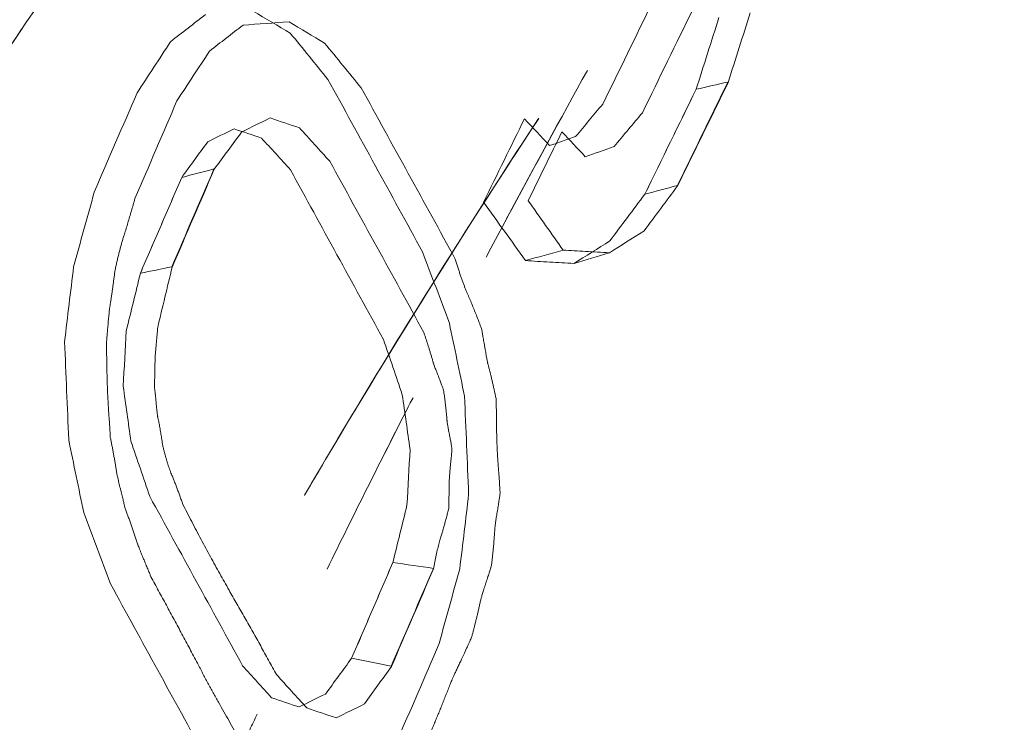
# Model space of a CAD drawing. Header units: millimetres. Extents: x -10 to 594, y 0 to 420.
# Tile 368 of 656: x 203.648 to 203.805, y 282.365 to 282.477. Entities that reach past the tile are written whole.
import ezdxf

# ---------------------------------------------------------------- set-up
doc = ezdxf.new("R2010")
doc.units = ezdxf.units.MM
doc.layers.add('1', color=7, linetype='Continuous', true_color=0xffffff)

msp = doc.modelspace()

# ---------------------------------------------------------------- linework, layer by layer
at = {"layer": '1', "color": 155, "linetype": 'Continuous', "lineweight": 18}
for points, knots in [([(203.76163, 283.58571), (203.68121, 283.58588), (203.52139, 283.55248), (203.21596, 283.35655), (202.87999, 282.88048), (202.60633, 282.02513), (202.5086, 281.01625), (202.60633, 280.00736), (202.87999, 279.15202), (203.21596, 278.67594), (203.52139, 278.48001), (203.68121, 278.44661), (203.76163, 278.44678)], [0, 0, 0, 0, 0.062503, 0.125003, 0.250002, 0.375001, 0.5, 0.624999, 0.749998, 0.874997, 0.937497, 1, 1, 1, 1]), ([(203.76162, 278.44682), (203.68122, 278.44665), (203.5214, 278.48005), (203.21598, 278.67598), (202.88001, 279.15205), (202.60636, 280.00738), (202.50864, 281.01625), (202.60636, 282.02511), (202.88001, 282.88045), (203.21598, 283.35651), (203.5214, 283.55244), (203.68122, 283.58584), (203.76162, 283.58567)], [0, 0, 0, 0, 0.062497, 0.124997, 0.249998, 0.374999, 0.5, 0.625001, 0.750002, 0.875003, 0.937503, 1, 1, 1, 1]), ([(203.87674, 278.47357), (203.79781, 278.47341), (203.64099, 278.50646), (203.34149, 278.70034), (203.01215, 279.17146), (202.74375, 280.01789), (202.64785, 281.01625), (202.74375, 282.01461), (203.01215, 282.86104), (203.34149, 283.33215), (203.64099, 283.52603), (203.79781, 283.55909), (203.87674, 283.55892)], [0, 0, 0, 0, 0.0625, 0.125, 0.25, 0.375, 0.5, 0.625, 0.75, 0.875, 0.9375, 1, 1, 1, 1]), ([(203.87674, 283.55892), (203.79781, 283.55909), (203.64099, 283.52603), (203.34149, 283.33215), (203.01215, 282.86104), (202.74375, 282.01461), (202.64785, 281.01625), (202.74375, 280.01789), (203.01215, 279.17146), (203.34149, 278.70034), (203.64099, 278.50646), (203.79781, 278.47341), (203.87674, 278.47357)], [0, 0, 0, 0, 0.0625, 0.125, 0.25, 0.375, 0.5, 0.625, 0.75, 0.875, 0.9375, 1, 1, 1, 1]), ([(203.89065, 278.4889), (203.81225, 278.48873), (203.6565, 278.52159), (203.35905, 278.7143), (203.032, 279.18258), (202.76552, 280.0239), (202.67033, 281.01625), (202.76552, 282.00859), (203.032, 282.84992), (203.35905, 283.31819), (203.6565, 283.51091), (203.81225, 283.54376), (203.89065, 283.54359)], [0, 0, 0, 0, 0.0625, 0.125, 0.25, 0.375, 0.5, 0.625, 0.75, 0.875, 0.9375, 1, 1, 1, 1]), ([(203.89065, 283.54359), (203.81225, 283.54376), (203.6565, 283.51091), (203.35905, 283.31819), (203.032, 282.84992), (202.76552, 282.00859), (202.67033, 281.01625), (202.76552, 280.0239), (203.032, 279.18258), (203.35905, 278.7143), (203.6565, 278.52159), (203.81225, 278.48873), (203.89065, 278.4889)], [0, 0, 0, 0, 0.0625, 0.125, 0.25, 0.375, 0.5, 0.625, 0.75, 0.875, 0.9375, 1, 1, 1, 1]), ([(203.9277, 283.34978), (203.85515, 283.34994), (203.71099, 283.3196), (203.43567, 283.14166), (203.13328, 282.7093), (202.88785, 281.93249), (202.80052, 281.01625), (202.88785, 280.1), (203.13328, 279.32319), (203.43567, 278.89083), (203.71099, 278.71289), (203.85515, 278.68255), (203.9277, 278.68271)], [0, 0, 0, 0, 0.0625, 0.125, 0.25, 0.375, 0.5, 0.625, 0.75, 0.875, 0.9375, 1, 1, 1, 1]), ([(203.9277, 278.68271), (203.85515, 278.68255), (203.71099, 278.71289), (203.43567, 278.89083), (203.13328, 279.32319), (202.88785, 280.1), (202.80052, 281.01625), (202.88785, 281.93249), (203.13328, 282.7093), (203.43567, 283.14166), (203.71099, 283.3196), (203.85515, 283.34994), (203.9277, 283.34978)], [0, 0, 0, 0, 0.0625, 0.125, 0.25, 0.375, 0.5, 0.625, 0.75, 0.875, 0.9375, 1, 1, 1, 1]), ([(204.40352, 278.79375), (204.33394, 278.7936), (204.19588, 278.82249), (203.93276, 278.99196), (203.64432, 279.40375), (203.41025, 280.1436), (203.32698, 281.01625), (203.41025, 281.88889), (203.64432, 282.62874), (203.93276, 283.04053), (204.19588, 283.21), (204.33394, 283.23889), (204.40352, 283.23875)], [0, 0, 0, 0, 0.0625, 0.125, 0.25, 0.375, 0.5, 0.625, 0.75, 0.875, 0.9375, 1, 1, 1, 1]), ([(204.40352, 283.23875), (204.40271, 283.23875), (204.40107, 283.23875), (204.39862, 283.23873), (204.39617, 283.23871), (204.39372, 283.23867), (204.39127, 283.23862), (204.38882, 283.23856), (204.38637, 283.23849), (204.38392, 283.23841), (204.38148, 283.23831), (204.37903, 283.2382), (204.37658, 283.23808), (204.37414, 283.23795), (204.37169, 283.23781), (204.36925, 283.23765), (204.36681, 283.23748), (204.36437, 283.2373), (204.36193, 283.23711), (204.35949, 283.23691), (204.35705, 283.23669), (204.35461, 283.23646), (204.35217, 283.23622), (204.34973, 283.23597), (204.34729, 283.23571), (204.34486, 283.23543), (204.34242, 283.23515), (204.33999, 283.23485), (204.33755, 283.23453), (204.33512, 283.23421), (204.33269, 283.23388), (204.33026, 283.23353), (204.32782, 283.23317), (204.32539, 283.2328), (204.32296, 283.23242), (204.32053, 283.23202), (204.31811, 283.23161), (204.31568, 283.2312), (204.31325, 283.23076), (204.31082, 283.23032), (204.3084, 283.22987), (204.30597, 283.2294), (204.30355, 283.22892), (204.30113, 283.22843), (204.2987, 283.22793), (204.29628, 283.22741), (204.29386, 283.22689), (204.29144, 283.22635), (204.28902, 283.2258), (204.2866, 283.22524), (204.28418, 283.22466), (204.28176, 283.22408), (204.27934, 283.22348), (204.27692, 283.22287), (204.27451, 283.22225), (204.27209, 283.22161), (204.26968, 283.22097), (204.26726, 283.22031), (204.26485, 283.21964), (204.26243, 283.21896), (204.26002, 283.21827), (204.25761, 283.21756), (204.2552, 283.21684), (204.25279, 283.21611), (204.25038, 283.21537), (204.24797, 283.21462), (204.24556, 283.21385), (204.24315, 283.21308), (204.24074, 283.21229), (204.23834, 283.21149), (204.23593, 283.21067), (204.23352, 283.20985), (204.23112, 283.20901), (204.22871, 283.20816), (204.22631, 283.2073), (204.22391, 283.20643), (204.2215, 283.20555), (204.2191, 283.20465), (204.2167, 283.20374), (204.2143, 283.20282), (204.2119, 283.20189), (204.2095, 283.20094), (204.2071, 283.19999), (204.2047, 283.19902), (204.2023, 283.19804), (204.1999, 283.19705), (204.18479, 283.19072), (204.15713, 283.17787), (204.1173, 283.15582), (204.07802, 283.13051), (204.03929, 283.10193), (203.99797, 283.06746), (203.95432, 283.02621), (203.90866, 282.97716), (203.86414, 282.9233), (203.82084, 282.86476), (203.77892, 282.80184), (203.73854, 282.73473), (203.69979, 282.66355), (203.6627, 282.5884), (203.62734, 282.50947), (203.59381, 282.42691), (203.56215, 282.34083), (203.52913, 282.2415), (203.49572, 282.1281), (203.46318, 281.99979), (203.43707, 281.87842), (203.41636, 281.76547), (203.40009, 281.66198), (203.38623, 281.55674), (203.37481, 281.44998), (203.36586, 281.34218), (203.35944, 281.23381), (203.35559, 281.12513), (203.35431, 281.01625), (203.35559, 280.90737), (203.35944, 280.79869), (203.36586, 280.69032), (203.37481, 280.58252), (203.38623, 280.47576), (203.40009, 280.37052), (203.41635, 280.26703), (203.435, 280.16536), (203.45597, 280.06574), (203.47923, 279.96839), (203.50473, 279.87344), (203.53242, 279.78108), (203.56215, 279.69166), (203.5938, 279.60559), (203.62734, 279.52303), (203.66269, 279.44409), (203.69978, 279.36894), (203.73854, 279.29777), (203.77891, 279.23066), (203.82084, 279.16773), (203.86414, 279.1092), (203.90865, 279.05534), (203.95432, 279.00629), (204.00109, 278.96208), (204.04887, 278.92281), (204.09755, 278.8886), (204.14711, 278.8595), (204.18209, 278.84287), (204.20193, 278.8346), (204.20637, 278.83279), (204.2108, 278.83103), (204.21523, 278.8293), (204.21967, 278.82762), (204.22411, 278.82598), (204.22855, 278.82438), (204.233, 278.82282), (204.23744, 278.8213), (204.24189, 278.81982), (204.24634, 278.81838), (204.25079, 278.81698), (204.25525, 278.81563), (204.2597, 278.81431), (204.26416, 278.81304), (204.26862, 278.8118), (204.27309, 278.81061), (204.27755, 278.80946), (204.28202, 278.80834), (204.28649, 278.80727), (204.29096, 278.80624), (204.29543, 278.80525), (204.29991, 278.8043), (204.30439, 278.8034), (204.30887, 278.80253), (204.31335, 278.8017), (204.31784, 278.80092), (204.32233, 278.80017), (204.32682, 278.79947), (204.33131, 278.79881), (204.33581, 278.79818), (204.3403, 278.7976), (204.3448, 278.79706), (204.34931, 278.79656), (204.35381, 278.7961), (204.35832, 278.79568), (204.36283, 278.7953), (204.36734, 278.79497), (204.37185, 278.79467), (204.37637, 278.79442), (204.38089, 278.7942), (204.38541, 278.79403), (204.38994, 278.79389), (204.39446, 278.7938), (204.39899, 278.79375), (204.40201, 278.79375), (204.40352, 278.79375)], [0, 0, 0, 0, 0.000746, 0.001492, 0.002237, 0.002983, 0.003728, 0.004473, 0.005218, 0.005962, 0.006707, 0.007451, 0.008195, 0.008939, 0.009683, 0.010427, 0.01117, 0.011913, 0.012657, 0.0134, 0.014143, 0.014885, 0.015628, 0.016371, 0.017113, 0.017855, 0.018598, 0.01934, 0.020082, 0.020824, 0.021566, 0.022307, 0.023049, 0.023791, 0.024532, 0.025274, 0.026015, 0.026757, 0.027498, 0.028239, 0.02898, 0.029722, 0.030463, 0.031204, 0.031945, 0.032686, 0.033427, 0.034168, 0.034909, 0.03565, 0.036391, 0.037132, 0.037874, 0.038615, 0.039356, 0.040097, 0.040838, 0.041579, 0.04232, 0.043062, 0.043803, 0.044545, 0.045286, 0.046027, 0.046769, 0.047511, 0.048252, 0.048994, 0.049736, 0.050478, 0.05122, 0.051962, 0.052705, 0.053447, 0.054189, 0.054932, 0.055675, 0.056418, 0.057161, 0.057904, 0.058647, 0.05939, 0.060134, 0.060878, 0.061621, 0.062365, 0.06311, 0.075698, 0.088229, 0.100725, 0.113207, 0.125697, 0.14129, 0.156857, 0.172441, 0.188081, 0.20372, 0.219302, 0.234867, 0.250452, 0.266047, 0.281627, 0.297231, 0.312895, 0.333766, 0.354549, 0.375329, 0.390906, 0.406468, 0.422052, 0.437697, 0.453344, 0.468917, 0.484456, 0.499999, 0.515541, 0.531079, 0.546652, 0.5623, 0.577944, 0.593528, 0.60909, 0.624668, 0.640257, 0.655835, 0.67144, 0.687107, 0.70277, 0.718373, 0.733954, 0.74955, 0.765134, 0.780698, 0.796281, 0.811921, 0.82756, 0.843143, 0.858711, 0.874306, 0.889914, 0.905519, 0.921164, 0.93689, 0.938265, 0.93964, 0.941013, 0.942387, 0.94376, 0.945132, 0.946504, 0.947876, 0.949247, 0.950618, 0.951989, 0.953359, 0.954729, 0.956099, 0.957469, 0.958839, 0.960208, 0.961578, 0.962947, 0.964317, 0.965686, 0.967055, 0.968425, 0.969794, 0.971164, 0.972534, 0.973903, 0.975274, 0.976644, 0.978014, 0.979385, 0.980756, 0.982128, 0.9835, 0.984872, 0.986244, 0.987618, 0.988991, 0.990365, 0.99174, 0.993115, 0.994491, 0.995867, 0.997244, 0.998622, 1, 1, 1, 1]), ([(203.6479, 282.47523), (203.63725, 282.45952), (203.62671, 282.44321), (203.61636, 282.42639), (203.61631, 282.42631)], [0, 0, 0, 0, 0.995163, 1, 1, 1, 1]), ([(203.74745, 282.44888), (203.74882, 282.45167), (203.75155, 282.45727), (203.75428, 282.46286), (203.75564, 282.46565)], [0, 0, 0, 0, 0.499796, 1, 1, 1, 1]), ([(203.69307, 282.40077), (203.69818, 282.40949), (203.71051, 282.42999), (203.72309, 282.44975), (203.73049, 282.46096)], [0, 0, 0, 0, 0.419284, 1, 1, 1, 1]), ([(203.66688, 282.43625), (203.66797, 282.4388), (203.67017, 282.4439), (203.67237, 282.449), (203.67347, 282.45156)], [0, 0, 0, 0, 0.499786, 1, 1, 1, 1]), ([(203.666, 282.44818), (203.66591, 282.44785), (203.66572, 282.44719), (203.66544, 282.44621), (203.66516, 282.44525), (203.66488, 282.44431), (203.6646, 282.44339), (203.66435, 282.4426), (203.66413, 282.44192), (203.66396, 282.44134), (203.66379, 282.44073), (203.66362, 282.4401), (203.66345, 282.43944), (203.66328, 282.43876), (203.66312, 282.43806), (203.66296, 282.43734), (203.66285, 282.43684), (203.6628, 282.43659)], [0, 0, 0, 0, 0.086064, 0.171039, 0.254934, 0.337756, 0.419517, 0.500226, 0.550207, 0.601522, 0.654196, 0.708255, 0.763718, 0.820606, 0.878937, 0.93873, 1, 1, 1, 1]), ([(203.74177, 282.43952), (203.74051, 282.43959), (203.73805, 282.43974), (203.73559, 282.43988), (203.73439, 282.43995)], [0, 0, 0, 0, 0.514807, 1, 1, 1, 1]), ([(203.72135, 282.42745), (203.72123, 282.42776), (203.72099, 282.42839), (203.72063, 282.42932), (203.72027, 282.43023), (203.71991, 282.43112), (203.71954, 282.43199), (203.71923, 282.43272), (203.71897, 282.43332), (203.71877, 282.43382), (203.71857, 282.43434), (203.71837, 282.43488), (203.71817, 282.43543), (203.71797, 282.43601), (203.71777, 282.43661), (203.71757, 282.43723), (203.71737, 282.43786), (203.71724, 282.4383), (203.71718, 282.43852)], [0, 0, 0, 0, 0.085968, 0.170882, 0.254752, 0.337591, 0.419409, 0.500218, 0.545459, 0.591704, 0.638972, 0.687284, 0.736656, 0.787107, 0.838653, 0.891307, 0.945085, 1, 1, 1, 1]), ([(203.72838, 282.43827), (203.72967, 282.43819), (203.73226, 282.43804), (203.73484, 282.43789), (203.73614, 282.43781)], [0, 0, 0, 0, 0.499585, 1, 1, 1, 1]), ([(203.6628, 282.43659), (203.66277, 282.43636), (203.66272, 282.43591), (203.66263, 282.43524), (203.66254, 282.43459), (203.66246, 282.43394), (203.66237, 282.43331), (203.66228, 282.4327), (203.66219, 282.43209), (203.6621, 282.4315), (203.66202, 282.43106), (203.66197, 282.43074), (203.66194, 282.43052), (203.66191, 282.43024), (203.66188, 282.42991), (203.66184, 282.42952), (203.6618, 282.42907), (203.66175, 282.42857), (203.6617, 282.4279), (203.66163, 282.42712), (203.66156, 282.42632), (203.6615, 282.42567), (203.66145, 282.4253), (203.66144, 282.42513)], [0, 0, 0, 0, 0.059632, 0.118241, 0.175832, 0.232411, 0.287983, 0.342553, 0.396129, 0.448715, 0.50032, 0.514993, 0.534371, 0.558478, 0.587325, 0.620919, 0.659265, 0.702364, 0.75022, 0.833049, 0.902281, 0.957925, 1, 1, 1, 1]), ([(203.66912, 282.4181), (203.66912, 282.41818), (203.66913, 282.41837), (203.66914, 282.41869), (203.66915, 282.41906), (203.66916, 282.41948), (203.66917, 282.41997), (203.66917, 282.42053), (203.66918, 282.42113), (203.6692, 282.42174), (203.66922, 282.42232), (203.66925, 282.42308), (203.66932, 282.42405), (203.66942, 282.42509), (203.66951, 282.42598), (203.66957, 282.42663), (203.66961, 282.42716), (203.66963, 282.42747), (203.66964, 282.4276)], [0, 0, 0, 0, 0.026663, 0.059311, 0.097959, 0.142617, 0.193291, 0.249985, 0.317207, 0.381225, 0.442074, 0.499795, 0.617165, 0.749726, 0.832144, 0.901315, 0.957255, 1, 1, 1, 1]), ([(203.71215, 282.4268), (203.7122, 282.42664), (203.71231, 282.42631), (203.71248, 282.42581), (203.71265, 282.42529), (203.71281, 282.42477), (203.71298, 282.42425), (203.71314, 282.42371), (203.71331, 282.42316), (203.71348, 282.42261), (203.7136, 282.42217), (203.7137, 282.42185), (203.71377, 282.42163), (203.71387, 282.42136), (203.71399, 282.42104), (203.71413, 282.42067), (203.71429, 282.42025), (203.7145, 282.41971), (203.71474, 282.4191), (203.71498, 282.41848), (203.71516, 282.41798), (203.71527, 282.41768), (203.71531, 282.41756)], [0, 0, 0, 0, 0.053018, 0.106644, 0.160882, 0.215737, 0.271213, 0.327314, 0.384044, 0.441406, 0.499406, 0.517328, 0.541158, 0.570919, 0.606625, 0.648281, 0.695893, 0.749463, 0.832408, 0.901806, 0.957664, 1, 1, 1, 1]), ([(203.72368, 282.41625), (203.72364, 282.41645), (203.72356, 282.41685), (203.72343, 282.41744), (203.7233, 282.41802), (203.72317, 282.41858), (203.72304, 282.41914), (203.72292, 282.41968), (203.72279, 282.42021), (203.72265, 282.42073), (203.72252, 282.42124), (203.72242, 282.42161), (203.72236, 282.42188), (203.72232, 282.42205), (203.72227, 282.42227), (203.72222, 282.42254), (203.72216, 282.42286), (203.7221, 282.42322), (203.72203, 282.42364), (203.72195, 282.42409), (203.72184, 282.42473), (203.72171, 282.42548), (203.72157, 282.42628), (203.72146, 282.42692), (203.72138, 282.42729), (203.72135, 282.42745)], [0, 0, 0, 0, 0.053725, 0.106609, 0.158658, 0.209875, 0.260267, 0.309838, 0.358594, 0.406541, 0.453685, 0.500033, 0.511867, 0.527658, 0.547427, 0.571186, 0.59894, 0.630692, 0.666446, 0.706203, 0.749965, 0.83226, 0.901356, 0.957262, 1, 1, 1, 1]), ([(203.66144, 282.42513), (203.66144, 282.425), (203.66145, 282.42469), (203.66147, 282.4242), (203.66148, 282.42361), (203.66149, 282.42293), (203.66151, 282.42216), (203.66152, 282.42128), (203.66154, 282.42032), (203.66156, 282.41935), (203.66159, 282.41843), (203.66163, 282.41724), (203.66171, 282.4157), (203.66182, 282.41403), (203.66192, 282.41261), (203.66199, 282.41157), (203.66204, 282.41073), (203.66206, 282.41024), (203.66207, 282.41003)], [0, 0, 0, 0, 0.027144, 0.060117, 0.098924, 0.143567, 0.19405, 0.250373, 0.318778, 0.383248, 0.443796, 0.500435, 0.619217, 0.750256, 0.833135, 0.902379, 0.957996, 1, 1, 1, 1]), ([(203.67044, 282.40872), (203.67042, 282.40888), (203.67037, 282.4092), (203.6703, 282.40966), (203.67024, 282.41011), (203.67016, 282.41055), (203.67009, 282.41098), (203.67002, 282.4114), (203.66995, 282.41181), (203.66987, 282.4122), (203.6698, 282.41259), (203.66973, 282.41296), (203.66966, 282.41324), (203.66962, 282.41344), (203.6696, 282.41359), (203.66958, 282.41378), (203.66955, 282.414), (203.66952, 282.41427), (203.66949, 282.41457), (203.66945, 282.41491), (203.66941, 282.4153), (203.66936, 282.41583), (203.66931, 282.41646), (203.66924, 282.41712), (203.66918, 282.41765), (203.66914, 282.41797), (203.66912, 282.4181)], [0, 0, 0, 0, 0.050624, 0.10019, 0.148704, 0.196173, 0.242601, 0.287997, 0.332367, 0.37572, 0.418063, 0.459406, 0.499759, 0.511457, 0.527128, 0.546809, 0.570519, 0.598268, 0.630062, 0.665906, 0.705803, 0.749754, 0.832164, 0.901327, 0.957261, 1, 1, 1, 1]), ([(203.71531, 282.41756), (203.71533, 282.41741), (203.71537, 282.41712), (203.71543, 282.41668), (203.71549, 282.41623), (203.71554, 282.41577), (203.7156, 282.4153), (203.71565, 282.41481), (203.7157, 282.41432), (203.71575, 282.41382), (203.7158, 282.4133), (203.71583, 282.4129), (203.71586, 282.41262), (203.71589, 282.41243), (203.71592, 282.4122), (203.71597, 282.41193), (203.71602, 282.41162), (203.71608, 282.41127), (203.71615, 282.41089), (203.71625, 282.41037), (203.71637, 282.40976), (203.71649, 282.40913), (203.71658, 282.40862), (203.71662, 282.40831), (203.71664, 282.40818)], [0, 0, 0, 0, 0.045702, 0.092348, 0.139943, 0.188496, 0.238013, 0.288499, 0.33996, 0.392402, 0.44583, 0.500247, 0.515863, 0.535894, 0.560378, 0.589336, 0.62278, 0.660718, 0.703154, 0.750093, 0.832857, 0.90208, 0.957782, 1, 1, 1, 1]), ([(203.72433, 282.40114), (203.72433, 282.40128), (203.72431, 282.40158), (203.72428, 282.40207), (203.72424, 282.40265), (203.7242, 282.40332), (203.72414, 282.40408), (203.72408, 282.40495), (203.72401, 282.40589), (203.72394, 282.40685), (203.72389, 282.40777), (203.72383, 282.40896), (203.72378, 282.41051), (203.72376, 282.41219), (203.72374, 282.41363), (203.72373, 282.41468), (203.72371, 282.41553), (203.72369, 282.41603), (203.72368, 282.41625)], [0, 0, 0, 0, 0.026517, 0.059064, 0.097649, 0.142279, 0.192956, 0.249682, 0.316702, 0.380659, 0.441571, 0.499461, 0.616608, 0.749526, 0.831892, 0.901086, 0.957116, 1, 1, 1, 1]), ([(203.66207, 282.41003), (203.66211, 282.40984), (203.66219, 282.40944), (203.66231, 282.40885), (203.66243, 282.40824), (203.66254, 282.40762), (203.66266, 282.40698), (203.66277, 282.40633), (203.66289, 282.40567), (203.663, 282.405), (203.66308, 282.40449), (203.66314, 282.40412), (203.66319, 282.4039), (203.66325, 282.40363), (203.66332, 282.40331), (203.66341, 282.40294), (203.66351, 282.40253), (203.66362, 282.40206), (203.66377, 282.40144), (203.66395, 282.40072), (203.66414, 282.39996), (203.66428, 282.39935), (203.66436, 282.39899), (203.66439, 282.39883)], [0, 0, 0, 0, 0.051964, 0.104811, 0.158547, 0.213177, 0.268706, 0.325138, 0.382479, 0.440732, 0.499901, 0.515419, 0.535404, 0.559878, 0.588851, 0.622332, 0.660324, 0.702831, 0.749854, 0.832712, 0.902014, 0.957769, 1, 1, 1, 1]), ([(203.6736, 282.39948), (203.67352, 282.39971), (203.67336, 282.40017), (203.67312, 282.40084), (203.67288, 282.4015), (203.67264, 282.40214), (203.6724, 282.40276), (203.67216, 282.40336), (203.67195, 282.40388), (203.67176, 282.40433), (203.67161, 282.40473), (203.67146, 282.40515), (203.67132, 282.40559), (203.67117, 282.40605), (203.67102, 282.40654), (203.67087, 282.40706), (203.67073, 282.40759), (203.67058, 282.40815), (203.67049, 282.40853), (203.67044, 282.40872)], [0, 0, 0, 0, 0.074897, 0.148619, 0.221179, 0.292589, 0.362866, 0.432023, 0.500077, 0.543093, 0.587563, 0.633529, 0.681029, 0.730099, 0.78077, 0.83307, 0.887026, 0.942662, 1, 1, 1, 1]), ([(203.71664, 282.40818), (203.71664, 282.40809), (203.71662, 282.4079), (203.7166, 282.40759), (203.71657, 282.40723), (203.71653, 282.40681), (203.71648, 282.40633), (203.71642, 282.40579), (203.71636, 282.4052), (203.71631, 282.40459), (203.71627, 282.40402), (203.71622, 282.40327), (203.71618, 282.40229), (203.71617, 282.40128), (203.71617, 282.40045), (203.71616, 282.39989), (203.71615, 282.39941), (203.71614, 282.39901), (203.71613, 282.39878), (203.71613, 282.39867)], [0, 0, 0, 0, 0.027041, 0.059936, 0.098703, 0.143354, 0.193895, 0.250332, 0.318387, 0.3827, 0.443308, 0.500255, 0.618603, 0.750003, 0.817311, 0.875951, 0.925933, 0.967273, 1, 1, 1, 1]), ([(203.72298, 282.38969), (203.723, 282.38985), (203.72303, 282.39017), (203.72309, 282.39065), (203.72314, 282.39115), (203.72319, 282.39166), (203.72324, 282.39217), (203.72328, 282.3927), (203.72333, 282.39324), (203.72337, 282.39379), (203.72342, 282.39435), (203.72346, 282.39492), (203.72348, 282.39535), (203.72351, 282.39566), (203.72353, 282.39585), (203.72356, 282.39609), (203.7236, 282.39636), (203.72364, 282.39667), (203.7237, 282.39703), (203.72376, 282.39742), (203.72383, 282.39786), (203.72393, 282.39847), (203.72405, 282.3992), (203.72417, 282.39997), (203.72426, 282.40061), (203.72431, 282.40098), (203.72433, 282.40114)], [0, 0, 0, 0, 0.041376, 0.083546, 0.126514, 0.170286, 0.214866, 0.26026, 0.306471, 0.353504, 0.401363, 0.450051, 0.499571, 0.51247, 0.529056, 0.549355, 0.573383, 0.601147, 0.632652, 0.667904, 0.706904, 0.749655, 0.832099, 0.90129, 0.957247, 1, 1, 1, 1]), ([(203.68861, 282.37213), (203.68819, 282.37289), (203.68735, 282.37442), (203.68609, 282.3767), (203.68483, 282.37896), (203.68356, 282.3812), (203.6823, 282.38343), (203.6812, 282.38533), (203.68029, 282.38694), (203.67954, 282.38826), (203.6788, 282.3896), (203.67805, 282.39096), (203.67731, 282.39233), (203.67657, 282.39372), (203.67583, 282.39514), (203.67508, 282.39657), (203.67434, 282.39801), (203.67385, 282.39899), (203.6736, 282.39948)], [0, 0, 0, 0, 0.084039, 0.167814, 0.251326, 0.334576, 0.417564, 0.500294, 0.549039, 0.598051, 0.647331, 0.696881, 0.746705, 0.796805, 0.847182, 0.897839, 0.948777, 1, 1, 1, 1]), ([(203.66439, 282.39883), (203.66446, 282.39863), (203.66461, 282.39824), (203.66483, 282.39763), (203.66506, 282.39702), (203.66528, 282.39639), (203.6655, 282.39576), (203.66572, 282.39512), (203.66594, 282.39447), (203.66616, 282.39382), (203.66632, 282.3933), (203.66645, 282.39292), (203.66655, 282.39266), (203.66668, 282.39233), (203.66683, 282.39195), (203.66702, 282.3915), (203.66723, 282.39099), (203.6675, 282.39034), (203.6678, 282.38962), (203.66811, 282.38888), (203.66835, 282.38828), (203.66849, 282.38792), (203.66855, 282.38776)], [0, 0, 0, 0, 0.053538, 0.107556, 0.162057, 0.217044, 0.27252, 0.328489, 0.384953, 0.441916, 0.49938, 0.517215, 0.540995, 0.570737, 0.60645, 0.64814, 0.695809, 0.749459, 0.832398, 0.901796, 0.957659, 1, 1, 1, 1]), ([(203.71613, 282.39867), (203.71607, 282.39843), (203.71595, 282.39795), (203.71576, 282.39724), (203.71558, 282.39655), (203.71539, 282.39588), (203.71521, 282.39523), (203.71502, 282.3946), (203.71485, 282.39406), (203.71471, 282.39359), (203.71459, 282.39317), (203.71447, 282.39274), (203.71436, 282.39227), (203.71424, 282.39179), (203.71413, 282.39128), (203.71402, 282.39075), (203.71391, 282.3902), (203.7138, 282.38963), (203.71374, 282.38924), (203.7137, 282.38904)], [0, 0, 0, 0, 0.075242, 0.149033, 0.221388, 0.292323, 0.361855, 0.430004, 0.496789, 0.539709, 0.584185, 0.630255, 0.677957, 0.727321, 0.778376, 0.831149, 0.885664, 0.941941, 1, 1, 1, 1]), ([(203.7072, 282.39003), (203.7061, 282.38748), (203.7039, 282.38238), (203.7017, 282.37728), (203.7006, 282.37473)], [0, 0, 0, 0, 0.500222, 1, 1, 1, 1]), ([(203.71978, 282.3781), (203.71983, 282.37828), (203.71993, 282.37865), (203.72008, 282.37921), (203.72023, 282.37978), (203.72037, 282.38036), (203.72052, 282.38095), (203.72067, 282.38155), (203.72081, 282.38216), (203.72096, 282.38278), (203.7211, 282.38341), (203.72121, 282.38389), (203.72128, 282.38422), (203.72134, 282.38441), (203.7214, 282.38464), (203.72148, 282.38492), (203.72158, 282.38523), (203.72169, 282.38559), (203.72181, 282.38598), (203.72195, 282.38641), (203.72215, 282.38702), (203.72238, 282.38774), (203.72263, 282.38851), (203.72282, 282.38914), (203.72293, 282.38952), (203.72298, 282.38969)], [0, 0, 0, 0, 0.047139, 0.094886, 0.143246, 0.192223, 0.241823, 0.292048, 0.342903, 0.394392, 0.446519, 0.499288, 0.512041, 0.528531, 0.548776, 0.572785, 0.600564, 0.632118, 0.667449, 0.706558, 0.749447, 0.831968, 0.901225, 0.957228, 1, 1, 1, 1]), ([(203.66855, 282.38776), (203.66896, 282.38701), (203.66979, 282.38549), (203.67103, 282.38321), (203.67227, 282.38091), (203.67351, 282.3786), (203.67475, 282.37627), (203.67585, 282.37418), (203.67682, 282.37234), (203.67766, 282.37077), (203.6785, 282.36923), (203.67935, 282.3677), (203.68019, 282.3662), (203.68103, 282.36472), (203.68187, 282.36326), (203.68272, 282.36183), (203.68328, 282.36088), (203.68356, 282.36041)], [0, 0, 0, 0, 0.082682, 0.165597, 0.248747, 0.332132, 0.415754, 0.499613, 0.556504, 0.613065, 0.669299, 0.725209, 0.780798, 0.836068, 0.891024, 0.945666, 1, 1, 1, 1]), ([(203.71305, 282.36248), (203.71316, 282.36273), (203.71338, 282.36324), (203.71371, 282.36402), (203.71403, 282.3648), (203.71436, 282.36558), (203.71469, 282.36638), (203.71501, 282.36718), (203.71534, 282.368), (203.71566, 282.36882), (203.71599, 282.36964), (203.71623, 282.37028), (203.71641, 282.37073), (203.71654, 282.37103), (203.71671, 282.37141), (203.7169, 282.37185), (203.71714, 282.37236), (203.71741, 282.37294), (203.71771, 282.3736), (203.71812, 282.37447), (203.71859, 282.37547), (203.71907, 282.37652), (203.71946, 282.37737), (203.71968, 282.37788), (203.71978, 282.3781)], [0, 0, 0, 0, 0.048808, 0.097864, 0.14717, 0.196726, 0.246535, 0.296598, 0.346917, 0.397492, 0.448326, 0.499419, 0.513761, 0.532931, 0.556935, 0.585777, 0.619461, 0.657986, 0.701354, 0.749565, 0.832039, 0.901266, 0.957251, 1, 1, 1, 1]), ([(203.68553, 282.36579), (203.68513, 282.36496), (203.67823, 282.35036), (203.67145, 282.33553), (203.66515, 282.32133)], [0, 0, 0, 0, 0.057315, 1, 1, 1, 1])]:
    msp.add_open_spline(points, degree=3, knots=knots, dxfattribs=at)
for points, degree in [([(203.74602, 282.13494), (203.75745, 282.16966), (203.78139, 282.2374), (203.82033, 282.33344), (203.86212, 282.42347), (203.90658, 282.50708), (203.9535, 282.58389), (204.00266, 282.65355), (204.05385, 282.71574), (204.08917, 282.75203), (204.10709, 282.76885)], 3), ([(204.10709, 282.76885), (203.99893, 282.66736), (203.81506, 282.34456), (203.74602, 282.13494)], 2), ([(203.62837, 282.44554), (203.64029, 282.46421), (203.65245, 282.48222), (203.66483, 282.49954)], 3), ([(203.74072, 282.46326), (203.74337, 282.46867), (203.74601, 282.47409), (203.74865, 282.4795)], 3), ([(203.68491, 282.47813), (203.68688, 282.47695), (203.68885, 282.47578), (203.69082, 282.4746)], 3), ([(203.75512, 282.47842), (203.75243, 282.47291), (203.74975, 282.4674), (203.74706, 282.46189)], 3), ([(203.76076, 282.46675), (203.76194, 282.47046), (203.76312, 282.47417), (203.76429, 282.47788)], 3), ([(203.6717, 282.47325), (203.67356, 282.4747), (203.67542, 282.47615), (203.67729, 282.47759)], 3), ([(203.69062, 282.47642), (203.68817, 282.47625), (203.68572, 282.47608), (203.68327, 282.4759)], 3), ([(203.6963, 282.47303), (203.69441, 282.47416), (203.69252, 282.47529), (203.69062, 282.47642)], 3), ([(203.75929, 282.47711), (203.75807, 282.47329), (203.75686, 282.46947), (203.75565, 282.46565)], 3), ([(203.68327, 282.4759), (203.68148, 282.47452), (203.6797, 282.47313), (203.67791, 282.47174)], 3), ([(203.66634, 282.46507), (203.66813, 282.4678), (203.66991, 282.47053), (203.6717, 282.47325)], 3), ([(203.69082, 282.4746), (203.69283, 282.47215), (203.69483, 282.46969), (203.69683, 282.46723)], 3), ([(203.67791, 282.47174), (203.67618, 282.46909), (203.67445, 282.46645), (203.67271, 282.4638)], 3), ([(203.70215, 282.46587), (203.7002, 282.46826), (203.69825, 282.47064), (203.6963, 282.47303)], 3), ([(203.72538, 282.445), (203.72965, 282.45297), (203.73394, 282.46085), (203.73828, 282.46865)], 3), ([(203.69683, 282.46723), (203.70187, 282.45804), (203.70691, 282.44885), (203.71195, 282.43966)], 3), ([(203.71718, 282.43852), (203.71217, 282.44763), (203.70716, 282.45675), (203.70215, 282.46587)], 3), ([(203.75565, 282.46565), (203.75292, 282.46006), (203.75019, 282.45447), (203.74745, 282.44888)], 3), ([(203.76072, 282.4668), (203.75803, 282.46129), (203.75534, 282.45578), (203.75265, 282.45027)], 3), ([(203.75269, 282.45022), (203.75539, 282.45573), (203.75807, 282.46124), (203.76076, 282.46675)], 3), ([(203.75564, 282.46565), (203.75734, 282.46604), (203.75903, 282.46642), (203.76072, 282.4668)], 3), ([(203.65951, 282.4492), (203.66179, 282.45449), (203.66406, 282.45978), (203.66634, 282.46507)], 3), ([(203.67271, 282.4638), (203.67048, 282.45859), (203.66824, 282.45339), (203.666, 282.44818)], 3), ([(203.7364, 282.45811), (203.73784, 282.45983), (203.73928, 282.46155), (203.74072, 282.46326)], 3), ([(203.68308, 282.45885), (203.68458, 282.45958), (203.68609, 282.46032), (203.6876, 282.46106)], 3), ([(203.6876, 282.46106), (203.68916, 282.46054), (203.69072, 282.46001), (203.69228, 282.45949)], 3), ([(203.73051, 282.461), (203.71777, 282.44166), (203.70529, 282.42157), (203.69308, 282.40076)], 3), ([(203.7217, 282.44763), (203.72388, 282.45207), (203.72605, 282.4565), (203.72822, 282.46094)], 3), ([(203.7341, 282.46105), (203.73007, 282.45372), (203.72608, 282.44632), (203.72212, 282.43884)], 3), ([(203.72822, 282.46094), (203.72956, 282.45951), (203.7309, 282.45807), (203.73224, 282.45664)], 3), ([(203.74706, 282.46189), (203.74555, 282.46009), (203.74404, 282.45829), (203.74253, 282.45649)], 3), ([(203.68185, 282.45932), (203.68044, 282.45864), (203.67904, 282.45795), (203.67763, 282.45726)], 3), ([(203.68622, 282.45786), (203.68477, 282.45835), (203.68331, 282.45884), (203.68185, 282.45932)], 3), ([(203.69228, 282.45949), (203.69389, 282.45771), (203.69551, 282.45593), (203.69712, 282.45415)], 3), ([(203.67867, 282.45286), (203.68014, 282.45486), (203.68161, 282.45685), (203.68308, 282.45885)], 3), ([(203.69085, 282.45276), (203.68931, 282.45446), (203.68777, 282.45616), (203.68622, 282.45786)], 3), ([(203.73421, 282.45886), (203.73241, 282.45519), (203.73062, 282.45151), (203.72882, 282.44784)], 3), ([(203.73224, 282.45664), (203.73362, 282.45713), (203.73501, 282.45762), (203.7364, 282.45811)], 3), ([(203.73794, 282.45486), (203.7367, 282.4562), (203.73545, 282.45753), (203.73421, 282.45886)], 3), ([(203.67763, 282.45726), (203.67624, 282.45536), (203.67486, 282.45346), (203.67347, 282.45155)], 3), ([(203.74253, 282.45649), (203.741, 282.45594), (203.73947, 282.4554), (203.73794, 282.45486)], 3), ([(203.67863, 282.45291), (203.67639, 282.4477), (203.67414, 282.4425), (203.6719, 282.43729)], 3), ([(203.67195, 282.43724), (203.67419, 282.44245), (203.67643, 282.44765), (203.67867, 282.45286)], 3), ([(203.67347, 282.45156), (203.67519, 282.45201), (203.67691, 282.45246), (203.67863, 282.45291)], 3), ([(203.7057, 282.42568), (203.70074, 282.43471), (203.6958, 282.44373), (203.69085, 282.45276)], 3), ([(203.69712, 282.45415), (203.70213, 282.44504), (203.70714, 282.43592), (203.71215, 282.4268)], 3), ([(203.67347, 282.45155), (203.67127, 282.44645), (203.66908, 282.44135), (203.66688, 282.43625)], 3), ([(203.74731, 282.44298), (203.74911, 282.44539), (203.7509, 282.44781), (203.75269, 282.45022)], 3), ([(203.75265, 282.45027), (203.75092, 282.44981), (203.74918, 282.44934), (203.74745, 282.44888)], 3), ([(203.6562, 282.43727), (203.6573, 282.44124), (203.6584, 282.44522), (203.65951, 282.4492)], 3), ([(203.74745, 282.44888), (203.74559, 282.44639), (203.74372, 282.44391), (203.74186, 282.44142)], 3), ([(203.72838, 282.43827), (203.72615, 282.44139), (203.72393, 282.44451), (203.7217, 282.44763)], 3), ([(203.72882, 282.44784), (203.73068, 282.44521), (203.73254, 282.44258), (203.7344, 282.43995)], 3), ([(203.74178, 282.43952), (203.74362, 282.44067), (203.74547, 282.44183), (203.74731, 282.44298)], 3), ([(203.74186, 282.44142), (203.73995, 282.44022), (203.73804, 282.43902), (203.73614, 282.43781)], 3), ([(203.71195, 282.43966), (203.71338, 282.43587), (203.71481, 282.43207), (203.71623, 282.42828)], 3), ([(203.73439, 282.43995), (203.73239, 282.43939), (203.73038, 282.43883), (203.72838, 282.43827)], 3), ([(203.7344, 282.43995), (203.73686, 282.43981), (203.73932, 282.43966), (203.74178, 282.43952)], 3), ([(203.73614, 282.43781), (203.73801, 282.43838), (203.73989, 282.43895), (203.74177, 282.43952)], 3), ([(203.65477, 282.42532), (203.65525, 282.4293), (203.65573, 282.43328), (203.6562, 282.43727)], 3), ([(203.6719, 282.43729), (203.67023, 282.43694), (203.66855, 282.4366), (203.66688, 282.43625)], 3), ([(203.66964, 282.4276), (203.67041, 282.43082), (203.67118, 282.43403), (203.67195, 282.43724)], 3), ([(203.73614, 282.43781), (203.73355, 282.43796), (203.73096, 282.43811), (203.72838, 282.43827)], 3), ([(203.66688, 282.43625), (203.66613, 282.43319), (203.66538, 282.43013), (203.66463, 282.42707)], 3), ([(203.71623, 282.42828), (203.71704, 282.42439), (203.71784, 282.4205), (203.71865, 282.41662)], 3), ([(203.66463, 282.42707), (203.66446, 282.42411), (203.6643, 282.42115), (203.66413, 282.41819)], 3), ([(203.65542, 282.40966), (203.65521, 282.41488), (203.65499, 282.4201), (203.65477, 282.42532)], 3), ([(203.70871, 282.41685), (203.70771, 282.41979), (203.7067, 282.42274), (203.7057, 282.42568)], 3), ([(203.66413, 282.41819), (203.66454, 282.41527), (203.66495, 282.41235), (203.66536, 282.40943)], 3), ([(203.70995, 282.40809), (203.70954, 282.41101), (203.70913, 282.41393), (203.70871, 282.41685)], 3), ([(203.71865, 282.41662), (203.71887, 282.4114), (203.71909, 282.40618), (203.71931, 282.40096)], 3), ([(203.71042, 282.41637), (203.70581, 282.40735), (203.70124, 282.39823), (203.69671, 282.38901)], 3), ([(203.69669, 282.38896), (203.70097, 282.3977), (203.7053, 282.40636), (203.70967, 282.41493)], 3), ([(203.65783, 282.398), (203.65703, 282.40189), (203.65622, 282.40578), (203.65542, 282.40966)], 3), ([(203.66536, 282.40943), (203.66637, 282.40648), (203.66737, 282.40354), (203.66837, 282.4006)], 3), ([(203.70946, 282.39921), (203.70962, 282.40217), (203.70979, 282.40513), (203.70995, 282.40809)], 3), ([(203.71931, 282.40096), (203.71884, 282.39698), (203.71837, 282.393), (203.71789, 282.38901)], 3), ([(203.66837, 282.4006), (203.67332, 282.39157), (203.67827, 282.38255), (203.68321, 282.37352)], 3), ([(203.6621, 282.38662), (203.66067, 282.39041), (203.65925, 282.39421), (203.65783, 282.398)], 3), ([(203.7072, 282.39003), (203.70796, 282.39309), (203.70871, 282.39615), (203.70946, 282.39921)], 3), ([(203.70061, 282.37473), (203.70281, 282.37983), (203.70501, 282.38493), (203.7072, 282.39003)], 3), ([(203.71368, 282.3891), (203.71152, 282.38941), (203.70936, 282.38972), (203.7072, 282.39003)], 3), ([(203.70695, 282.37349), (203.7092, 282.37869), (203.71144, 282.3839), (203.71368, 282.3891)], 3), ([(203.7137, 282.38904), (203.71146, 282.38383), (203.70922, 282.37863), (203.70697, 282.37342)], 3), ([(203.71789, 282.38901), (203.71679, 282.38503), (203.71569, 282.38106), (203.71459, 282.37708)], 3), ([(203.67721, 282.35904), (203.67217, 282.36824), (203.66713, 282.37743), (203.6621, 282.38662)], 3), ([(203.71459, 282.37708), (203.71231, 282.37179), (203.71003, 282.3665), (203.70775, 282.3612)], 3), ([(203.69645, 282.36902), (203.69783, 282.37092), (203.69922, 282.37282), (203.70061, 282.37473)], 3), ([(203.7006, 282.37473), (203.70272, 282.37431), (203.70484, 282.3739), (203.70695, 282.37349)], 3), ([(203.68321, 282.37352), (203.68476, 282.37182), (203.6863, 282.37012), (203.68784, 282.36842)], 3), ([(203.70697, 282.37342), (203.70554, 282.37142), (203.70411, 282.36943), (203.70267, 282.36743)], 3), ([(203.69346, 282.36679), (203.69184, 282.36857), (203.69023, 282.37035), (203.68861, 282.37213)], 3), ([(203.68784, 282.36842), (203.6893, 282.36793), (203.69076, 282.36744), (203.69222, 282.36696)], 3), ([(203.69222, 282.36696), (203.69363, 282.36764), (203.69504, 282.36833), (203.69645, 282.36902)], 3), ([(203.69815, 282.36522), (203.69659, 282.36574), (203.69502, 282.36626), (203.69346, 282.36679)], 3), ([(203.70267, 282.36743), (203.70117, 282.3667), (203.69966, 282.36596), (203.69815, 282.36522)], 3)]:
    msp.add_open_spline(points, degree=degree, dxfattribs=at)

doc.saveas('drawing.dxf')
